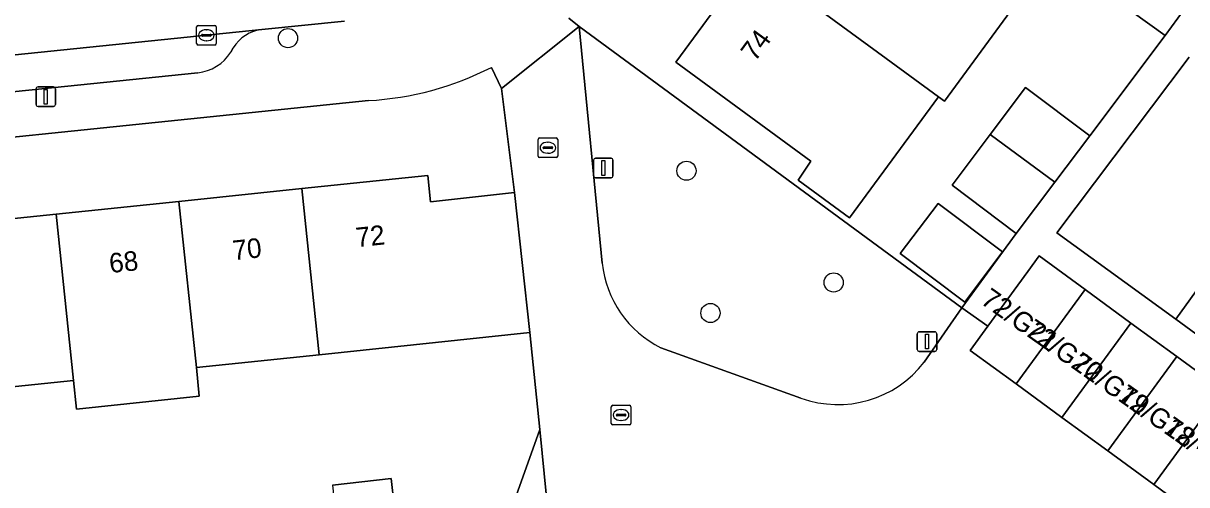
# Model space of a CAD drawing. Extents: x 160554 to 161248, y 385329 to 386506.
# Drawn here: x 160835.3 to 160894.7, y 385968.7 to 385992.3 of the extents above; entities that cross this region are included whole.
import ezdxf

# ---------------------------------------------------------------- set-up
doc = ezdxf.new("R2010")
doc.units = 0
for name, color, linetype in [('IMGEO_Boom', 7, 'Continuous'), ('IMGEO_Erf', 7, 'Continuous'), ('IMGEO_Groenvoorziening', 7, 'Continuous'), ('IMGEO_Kolk', 7, 'Continuous'), ('IMGEO_Lichtmast', 7, 'Continuous'), ('IMGEO_Muur', 7, 'Continuous'), ('IMGEO_Pand', 7, 'Continuous'), ('IMGEO_Pand_nummerreeks', 7, 'Continuous'), ('IMGEO_Parkeervlak_open', 7, 'Continuous'), ('IMGEO_Rijbaan_lokaal_open', 7, 'Continuous'), ('IMGEO_Voetpad_open', 7, 'Continuous')]:
    doc.layers.add(name, color=color, linetype=linetype)

msp = doc.modelspace()

# ---------------------------------------------------------------- linework, layer by layer
at = {"layer": 'IMGEO_Boom'}
for centre in [(160848.786, 385991.504), (160869.142, 385984.728), (160876.661, 385979.02), (160870.368, 385977.458)]:
    msp.add_circle(centre, 0.489, dxfattribs=at)
at = {"layer": 'IMGEO_Erf'}
for points in [[(160885.381, 385993.901), (160885.766, 385993.619), (160886.076, 385993.392), (160882.327, 385988.279), (160882.015, 385988.507), (160877.476, 385982.317), (160874.843, 385984.248), (160875.493, 385985.215), (160868.59, 385990.276), (160872.441, 385995.529), (160875.719, 386000), (160876.19, 386000.64), (160879.938, 386005.751), (160883.788, 386011.007), (160884.03, 386010.83), (160885.981, 386013.492), (160891.039, 386009.785), (160889.087, 386007.123), (160890.691, 386005.947), (160889.497, 386004.318), (160890.292, 386003.735), (160890.476, 386002.333), (160888.421, 385999.531), (160889.128, 385999.012)], [(160880.065, 385980.496), (160881.992, 385983.056), (160885.283, 385980.578), (160883.356, 385978.018)]]:
    msp.add_lwpolyline(points, close=True, dxfattribs=at)
for points in [[(160863.14, 385992.53), (160863.654, 385992.093), (160883.212, 385977.724), (160885.99, 385981.522), (160882.706, 385983.994), (160884.649, 385986.576), (160886.456, 385988.978), (160889.741, 385986.506), (160893.599, 385991.637), (160890.227, 385994.078), (160892.178, 385996.775)], [(160894.813, 385990.537), (160888.059, 385981.551), (160894.14, 385977.144), (160896.602, 385980.559)], [(160784.369, 385975.479), (160786.746, 385975.727), (160786.712, 385976.046), (160787.031, 385976.079), (160786.905, 385977.282), (160793.068, 385977.926), (160799.336, 385978.58), (160805.605, 385979.235), (160811.874, 385979.89), (160818.143, 385980.544), (160824.412, 385981.199), (160830.68, 385981.854), (160836.949, 385982.508), (160843.218, 385983.163), (160849.487, 385983.818), (160855.932, 385984.491), (160856.074, 385983.14), (160860.359, 385983.611), (160859.687, 385988.936), (160859.181, 385990.012)], [(160852.902, 385988.314), (160784.881, 385981.295)], [(160858.563, 385962.869), (160861.645, 385971.496), (160861.144, 385976.456), (160850.373, 385975.327), (160844.104, 385974.67), (160844.257, 385973.205), (160837.989, 385972.55), (160837.836, 385974.012), (160831.567, 385973.355), (160831.906, 385970.111), (160829.189, 385969.828), (160825.637, 385969.458), (160825.299, 385972.698)], [(160851.067, 385968.668), (160854.059, 385969.003), (160854.517, 385964.909)]]:
    msp.add_lwpolyline(points, dxfattribs=at)
msp.add_arc((160852.037, 386003.972), 15.682, 273.16265, 297.10191, dxfattribs=at)
at = {"layer": 'IMGEO_Groenvoorziening'}
for points in [[(160881.288, 385974.95), (160883.212, 385977.724), (160863.654, 385992.093), (160864.841, 385980.011)], [(160867.835, 385975.683), (160874.989, 385973.112)]]:
    msp.add_lwpolyline(points, dxfattribs=at)
for centre, radius, start, end in [((160870.255, 385980.557), 5.442, 185.75657, 243.59243), ((160876.888, 385978.316), 5.539, 249.94835, 322.58533)]:
    msp.add_arc(centre, radius, start, end, dxfattribs=at)
at = {"layer": 'IMGEO_Kolk'}
for p, q in [((160844.117, 385991.225), (160844.117, 385992.077)), ((160844.192, 385992.151), (160845.044, 385992.151)), ((160845.118, 385992.077), (160845.118, 385991.225)), ((160844.376, 385991.645), (160844.376, 385991.657)), ((160844.814, 385991.608), (160844.416, 385991.608)), ((160844.419, 385991.694), (160844.817, 385991.694)), ((160844.605, 385991.931), (160844.63, 385991.931)), ((160844.86, 385991.657), (160844.86, 385991.645)), ((160845.044, 385991.151), (160844.192, 385991.151)), ((160844.628, 385991.371), (160844.603, 385991.371)), ((160861.563, 385985.478), (160861.563, 385986.33)), ((160861.638, 385986.404), (160862.49, 385986.404)), ((160862.051, 385986.184), (160862.076, 385986.184)), ((160862.564, 385986.33), (160862.564, 385985.478)), ((160861.822, 385985.898), (160861.822, 385985.91)), ((160862.26, 385985.861), (160861.862, 385985.861)), ((160861.865, 385985.947), (160862.263, 385985.947)), ((160862.074, 385985.624), (160862.049, 385985.624)), ((160862.306, 385985.91), (160862.306, 385985.898)), ((160862.49, 385985.404), (160861.638, 385985.404)), ((160865.302, 385971.818), (160865.302, 385972.67)), ((160865.377, 385972.744), (160866.229, 385972.744)), ((160865.79, 385972.524), (160865.815, 385972.524)), ((160866.303, 385972.67), (160866.303, 385971.818)), ((160865.561, 385972.238), (160865.561, 385972.25)), ((160865.999, 385972.201), (160865.601, 385972.201)), ((160865.604, 385972.287), (160866.002, 385972.287)), ((160865.813, 385971.964), (160865.788, 385971.964)), ((160866.045, 385972.25), (160866.045, 385972.238)), ((160866.229, 385971.744), (160865.377, 385971.744))]:
    msp.add_line(p, q, dxfattribs=at)
for points in [[(160844.117, 385991.225), (160844.117, 385992.077)], [(160844.192, 385992.151), (160845.044, 385992.151)], [(160845.118, 385992.077), (160845.118, 385991.225)], [(160845.044, 385991.151), (160844.192, 385991.151)], [(160861.563, 385985.478), (160861.563, 385986.33)], [(160861.638, 385986.404), (160862.49, 385986.404)], [(160862.564, 385986.33), (160862.564, 385985.478)], [(160862.49, 385985.404), (160861.638, 385985.404)], [(160865.302, 385971.818), (160865.302, 385972.67)], [(160865.377, 385972.744), (160866.229, 385972.744)], [(160866.303, 385972.67), (160866.303, 385971.818)], [(160866.229, 385971.744), (160865.377, 385971.744)]]:
    msp.add_lwpolyline(points, dxfattribs=at)
for centre, radius, start, end in [((160844.194, 385992.075), 0.0765, 91.55205, 178.44795), ((160844.194, 385992.075), 0.0765, 91.55205, 178.44795), ((160845.042, 385992.075), 0.0765, 1.55205, 88.44795), ((160845.042, 385992.075), 0.0765, 1.55205, 88.44795), ((160844.416, 385991.654), 0.0403, 85.87752, 175.75265), ((160844.413, 385991.644), 0.0366, 178.93798, 274.71019), ((160844.817, 385991.651), 0.043, 264.86636, 352.45326), ((160844.821, 385991.656), 0.0386, 1.73085, 96.63898), ((160844.194, 385991.227), 0.0765, 181.55205, 268.44795), ((160844.194, 385991.227), 0.0765, 181.55205, 268.44795), ((160845.042, 385991.227), 0.0765, 271.55205, 358.44795), ((160845.042, 385991.227), 0.0765, 271.55205, 358.44795), ((160861.64, 385986.328), 0.0765, 91.55205, 178.44795), ((160861.64, 385986.328), 0.0765, 91.55205, 178.44795), ((160862.488, 385986.328), 0.0765, 1.55205, 88.44795), ((160862.488, 385986.328), 0.0765, 1.55205, 88.44795), ((160861.64, 385985.48), 0.0765, 181.55205, 268.44795), ((160861.64, 385985.48), 0.0765, 181.55205, 268.44795), ((160861.862, 385985.907), 0.0403, 85.87752, 175.75265), ((160861.859, 385985.897), 0.0366, 178.93798, 274.71019), ((160862.263, 385985.904), 0.043, 264.86636, 352.45326), ((160862.267, 385985.909), 0.0386, 1.73085, 96.63898), ((160862.488, 385985.48), 0.0765, 271.55205, 358.44795), ((160862.488, 385985.48), 0.0765, 271.55205, 358.44795), ((160865.379, 385972.668), 0.0765, 91.55205, 178.44795), ((160865.379, 385972.668), 0.0765, 91.55205, 178.44795), ((160866.227, 385972.668), 0.0765, 1.55205, 88.44795), ((160866.227, 385972.668), 0.0765, 1.55205, 88.44795), ((160865.379, 385971.82), 0.0765, 181.55205, 268.44795), ((160865.379, 385971.82), 0.0765, 181.55205, 268.44795), ((160865.601, 385972.247), 0.0403, 85.87752, 175.75265), ((160865.598, 385972.237), 0.0366, 178.93798, 274.71019), ((160866.002, 385972.244), 0.043, 264.86636, 352.45326), ((160866.006, 385972.249), 0.0386, 1.73085, 96.63898), ((160866.227, 385971.82), 0.0765, 271.55205, 358.44795), ((160866.227, 385971.82), 0.0765, 271.55205, 358.44795)]:
    msp.add_arc(centre, radius, start, end, dxfattribs=at)
for centre, major_axis, ratio, start_param, end_param in [((160844.604, 385991.651), (-0.387, 0.002), 0.722429, 4.712389, 7.853982), ((160844.629, 385991.651), (-0.39, 0.002), 0.717154, 1.570796, 4.712389), ((160862.05, 385985.904), (-0.387, 0.002), 0.722429, 4.712389, 7.853982), ((160862.075, 385985.904), (-0.39, 0.002), 0.717154, 1.570796, 4.712389), ((160865.789, 385972.244), (-0.387, 0.002), 0.722429, 4.712389, 7.853982), ((160865.814, 385972.244), (-0.39, 0.002), 0.717154, 1.570796, 4.712389)]:
    msp.add_ellipse(centre, major_axis=major_axis, ratio=ratio, start_param=start_param, end_param=end_param, dxfattribs=at)
at = {"layer": 'IMGEO_Lichtmast'}
for p, q in [((160835.916, 385988.113), (160835.916, 385988.913)), ((160835.916, 385988.913), (160835.916, 385988.113)), ((160836.016, 385989.013), (160836.806, 385989.013)), ((160836.806, 385989.013), (160836.016, 385989.013)), ((160836.906, 385988.913), (160836.906, 385988.113)), ((160836.906, 385988.113), (160836.906, 385988.913)), ((160836.806, 385988.013), (160836.016, 385988.013)), ((160836.016, 385988.013), (160836.806, 385988.013)), ((160864.398, 385984.468), (160864.398, 385985.268)), ((160864.398, 385985.268), (160864.398, 385984.468)), ((160864.498, 385985.368), (160865.288, 385985.368)), ((160865.288, 385985.368), (160864.498, 385985.368)), ((160865.388, 385985.268), (160865.388, 385984.468)), ((160865.388, 385984.468), (160865.388, 385985.268)), ((160865.288, 385984.368), (160864.498, 385984.368)), ((160864.498, 385984.368), (160865.288, 385984.368)), ((160880.935, 385975.595), (160880.935, 385976.395)), ((160880.935, 385976.395), (160880.935, 385975.595)), ((160881.035, 385976.495), (160881.825, 385976.495)), ((160881.825, 385976.495), (160881.035, 385976.495)), ((160881.925, 385976.395), (160881.925, 385975.595)), ((160881.925, 385975.595), (160881.925, 385976.395)), ((160881.825, 385975.495), (160881.035, 385975.495)), ((160881.035, 385975.495), (160881.825, 385975.495))]:
    msp.add_line(p, q, dxfattribs=at)
for points in [[(160836.336, 385988.888), (160836.486, 385988.888), (160836.486, 385988.138), (160836.336, 385988.138), (160836.336, 385988.888)], [(160864.818, 385985.243), (160864.968, 385985.243), (160864.968, 385984.493), (160864.818, 385984.493), (160864.818, 385985.243)], [(160881.355, 385976.37), (160881.505, 385976.37), (160881.505, 385975.62), (160881.355, 385975.62), (160881.355, 385976.37)]]:
    msp.add_lwpolyline(points, dxfattribs=at)
for centre, start, end in [((160836.016, 385988.913), 90, 180), ((160836.016, 385988.913), 90, 180), ((160836.806, 385988.913), 0, 90), ((160836.806, 385988.913), 360, 90), ((160836.016, 385988.113), 180, 270), ((160836.016, 385988.113), 180, 270), ((160836.806, 385988.113), 270, 0), ((160836.806, 385988.113), 270, 0), ((160864.498, 385985.268), 90, 180), ((160864.498, 385985.268), 90, 180), ((160865.288, 385985.268), 0, 90), ((160865.288, 385985.268), 360, 90), ((160864.498, 385984.468), 180, 270), ((160864.498, 385984.468), 180, 270), ((160865.288, 385984.468), 270, 0), ((160865.288, 385984.468), 270, 0), ((160881.035, 385976.395), 90, 180), ((160881.035, 385976.395), 90, 180), ((160881.825, 385976.395), 0, 90), ((160881.825, 385976.395), 360, 90), ((160881.035, 385975.595), 180, 270), ((160881.035, 385975.595), 180, 270), ((160881.825, 385975.595), 270, 0), ((160881.825, 385975.595), 270, 0)]:
    msp.add_arc(centre, 0.1, start, end, dxfattribs=at)
at = {"layer": 'IMGEO_Muur'}
for points in [[(160861.144, 385976.456), (160861.645, 385971.496)], [(160861.645, 385971.496), (160858.563, 385962.869)]]:
    msp.add_lwpolyline(points, dxfattribs=at)
at = {"layer": 'IMGEO_Pand'}
for points in [[(160877.063, 386000), (160876.19, 386000.64), (160875.719, 386000), (160872.441, 385995.529), (160879.343, 385990.467), (160882.015, 385988.507), (160882.327, 385988.279), (160886.076, 385993.392), (160885.766, 385993.619), (160885.381, 385993.901), (160883.091, 385995.58)], [(160892.178, 385996.775), (160890.227, 385994.078), (160893.599, 385991.637), (160895.536, 385994.313)], [(160872.441, 385995.529), (160868.59, 385990.276), (160875.493, 385985.215), (160874.843, 385984.248), (160877.476, 385982.317), (160882.015, 385988.507), (160879.343, 385990.467)], [(160887.964, 385984.145), (160889.741, 385986.506), (160886.456, 385988.978), (160884.649, 385986.576)], [(160884.649, 385986.576), (160882.706, 385983.994), (160885.99, 385981.522), (160887.964, 385984.145)], [(160860.359, 385983.611), (160856.074, 385983.14), (160855.932, 385984.491), (160849.487, 385983.818), (160850.373, 385975.327), (160861.144, 385976.456)], [(160849.487, 385983.818), (160843.218, 385983.163), (160844.104, 385974.67), (160850.373, 385975.327)], [(160837.989, 385972.55), (160844.257, 385973.205), (160844.104, 385974.67), (160843.218, 385983.163), (160836.949, 385982.508), (160837.836, 385974.012)], [(160831.567, 385973.355), (160837.836, 385974.012), (160836.949, 385982.508), (160830.68, 385981.854)], [(160880.065, 385980.496), (160883.356, 385978.018), (160885.283, 385980.578), (160881.992, 385983.056)], [(160883.634, 385975.547), (160885.978, 385973.834), (160889.503, 385978.659), (160887.159, 385980.372), (160886.584, 385979.585), (160884.54, 385976.787)], [(160899.23, 385978.626), (160896.602, 385980.559), (160894.14, 385977.144), (160896.756, 385975.225)], [(160888.322, 385972.121), (160891.848, 385976.946), (160889.503, 385978.659), (160885.978, 385973.834)], [(160890.666, 385970.408), (160894.192, 385975.232), (160891.848, 385976.946), (160888.322, 385972.121)], [(160893.01, 385968.695), (160896.536, 385973.519), (160894.192, 385975.232), (160890.666, 385970.408)], [(160895.355, 385966.981), (160898.88, 385971.806), (160896.536, 385973.519), (160893.01, 385968.695)], [(160854.517, 385964.909), (160854.059, 385969.003), (160851.067, 385968.668), (160851.495, 385964.571)]]:
    msp.add_lwpolyline(points, close=True, dxfattribs=at)
at = {"layer": 'IMGEO_Parkeervlak_open'}
for points in [[(160847.456, 385991.944), (160825.874, 385989.726), (160801.932, 385987.281), (160788.954, 385985.976)], [(160845.862, 385990.792), (160845.993, 385991.005)], [(160792.445, 385984.458), (160802.12, 385985.425), (160826.064, 385987.871), (160844.175, 385989.732)]]:
    msp.add_lwpolyline(points, dxfattribs=at)
for centre, radius, start, end in [((160847.696, 385989.961), 1.998, 96.89944, 148.48784), ((160843.945, 385991.971), 2.25, 275.86725, 328.41786)]:
    msp.add_arc(centre, radius, start, end, dxfattribs=at)
at = {"layer": 'IMGEO_Rijbaan_lokaal_open'}
for points in [[(160790.865, 386085.285), (160790.452, 386085.264), (160789.868, 386085.202), (160766.741, 386082.763), (160766.152, 386082.701), (160766.611, 386078.562), (160766.791, 386076.943), (160766.961, 386075.32), (160767.112, 386073.774), (160772.645, 386021.005), (160774.881, 386000), (160776.471, 385984.724), (160780.562, 385985.145), (160788.954, 385985.976), (160801.932, 385987.281), (160825.874, 385989.726), (160847.456, 385991.944), (160851.678, 385992.378)], [(160864.841, 385980.011), (160863.654, 385992.093), (160859.687, 385988.936), (160860.359, 385983.611), (160861.144, 385976.456), (160861.645, 385971.496), (160861.993, 385968.05)], [(160895.355, 385966.981), (160893.01, 385968.695), (160890.666, 385970.408), (160888.322, 385972.121), (160885.978, 385973.834), (160883.634, 385975.547), (160884.54, 385976.787), (160883.212, 385977.724), (160881.288, 385974.95)], [(160874.989, 385973.112), (160867.835, 385975.683)]]:
    msp.add_lwpolyline(points, dxfattribs=at)
for centre, radius, start, end in [((160870.255, 385980.557), 5.442, 185.75657, 243.59243), ((160876.888, 385978.316), 5.539, 249.94835, 322.58533)]:
    msp.add_arc(centre, radius, start, end, dxfattribs=at)
at = {"layer": 'IMGEO_Voetpad_open'}
for points in [[(160895.536, 385994.313), (160893.599, 385991.637), (160889.741, 385986.506), (160887.964, 385984.145), (160885.99, 385981.522), (160883.212, 385977.724), (160884.54, 385976.787), (160886.584, 385979.585), (160887.159, 385980.372), (160889.503, 385978.659), (160891.848, 385976.946), (160894.192, 385975.232), (160896.536, 385973.519)], [(160851.678, 385992.378), (160847.456, 385991.944)], [(160859.181, 385990.012), (160859.687, 385988.936), (160863.654, 385992.093), (160863.14, 385992.53)], [(160845.993, 385991.005), (160845.862, 385990.792)], [(160896.756, 385975.225), (160894.14, 385977.144), (160888.059, 385981.551), (160894.813, 385990.537)], [(160844.175, 385989.732), (160826.064, 385987.871), (160802.12, 385985.425), (160792.445, 385984.458)], [(160778.2, 385969.181), (160777.005, 385980.458), (160780.906, 385980.964), (160784.881, 385981.295), (160852.902, 385988.314)], [(160861.993, 385968.05), (160861.645, 385971.496), (160858.563, 385962.869)]]:
    msp.add_lwpolyline(points, dxfattribs=at)
for centre, radius, start, end in [((160847.696, 385989.961), 1.998, 96.89944, 148.48784), ((160843.945, 385991.971), 2.25, 275.86725, 328.41786), ((160852.037, 386003.972), 15.682, 273.16265, 297.10191)]:
    msp.add_arc(centre, radius, start, end, dxfattribs=at)

# ---------------------------------------------------------------- texts
at = {"layer": 'IMGEO_Pand_nummerreeks'}
for s, rotation, p in [('74', 53.7549, (160872.647, 385990.262)), ('72', 5.96218, (160852.297, 385980.814)), ('70', 5.96218, (160846.003, 385980.156)), ('68', 5.96218, (160839.702, 385979.498)), ('72/G21', 324.8025, (160884.111, 385977.978)), ('72/G20', 324.8025, (160886.357, 385976.393)), ('72/G19', 324.8025, (160888.759, 385974.699)), ('72/G18', 324.8025, (160891.098, 385973.049)), ('72/G17', 324.8025, (160893.429, 385971.405))]:
    msp.add_text(s, height=1, rotation=rotation, dxfattribs=at).set_placement(p)

doc.saveas('drawing.dxf')
